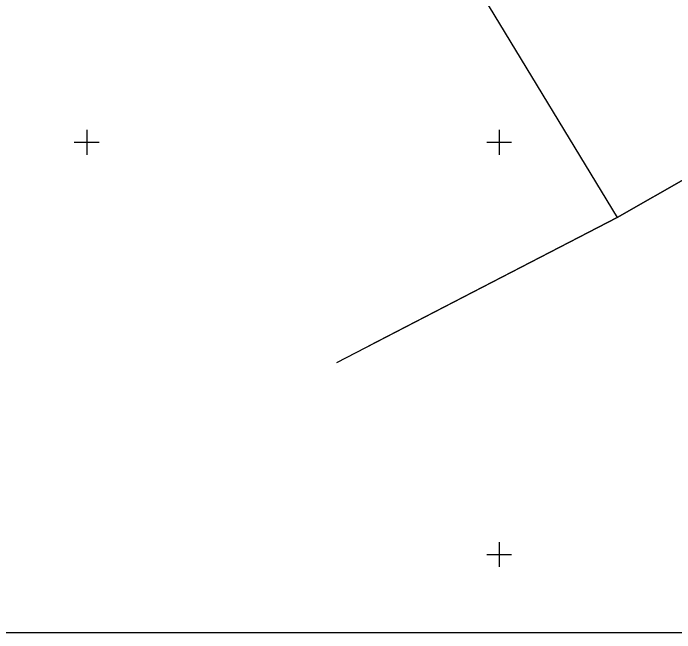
# Model space of a CAD drawing. Extents: x 519536 to 519949, y 326041 to 326519.
# Drawn here: x 519691.1 to 519771.3, y 326040.5 to 326115.7 of the extents above; entities that cross this region are included whole.
import ezdxf

# ---------------------------------------------------------------- set-up
doc = ezdxf.new("R2010")
doc.units = 0
for name, color, linetype in [('GEOD_ELEM_####_####_#', 7, 'Continuous'), ('RAMI_PLAN_####_TKST_#', 7, 'Continuous'), ('ROBZ_PROJ_####_####_#', 7, 'Continuous'), ('ROBZ_UZMR_####_####_#', 7, 'Continuous')]:
    doc.layers.add(name, color=color, linetype=linetype)

msp = doc.modelspace()

# ---------------------------------------------------------------- linework, layer by layer
at = {"layer": 'GEOD_ELEM_####_####_#'}
for p, q in [((519700, 326101.5), (519700, 326100)), ((519750, 326101.5), (519750, 326100)), ((519698.5, 326100), (519700, 326100)), ((519700, 326100), (519700, 326098.5)), ((519700, 326100), (519701.5, 326100)), ((519748.5, 326100), (519750, 326100)), ((519750, 326100), (519750, 326098.5)), ((519750, 326100), (519751.5, 326100)), ((519750, 326051.5), (519750, 326050)), ((519748.5, 326050), (519750, 326050)), ((519750, 326050), (519750, 326048.5)), ((519750, 326050), (519751.5, 326050))]:
    msp.add_line(p, q, dxfattribs=at)
at = {"layer": 'RAMI_PLAN_####_TKST_#'}
msp.add_line((519948.98, 326040.52), (519549.616, 326040.52), dxfattribs=at)
at = {"layer": 'ROBZ_PROJ_####_####_#'}
for p, q in [((519764.294, 326090.885), (519803.539, 326113.32)), ((519730.323, 326073.277), (519764.294, 326090.885))]:
    msp.add_line(p, q, dxfattribs=at)
at = {"layer": 'ROBZ_UZMR_####_####_#'}
for p, q in [((519743.05, 326125.883), (519764.294, 326090.885)), ((519803.539, 326113.32), (519764.294, 326090.885)), ((519764.294, 326090.885), (519734.155, 326075.263))]:
    msp.add_line(p, q, dxfattribs=at)

doc.saveas('drawing.dxf')
